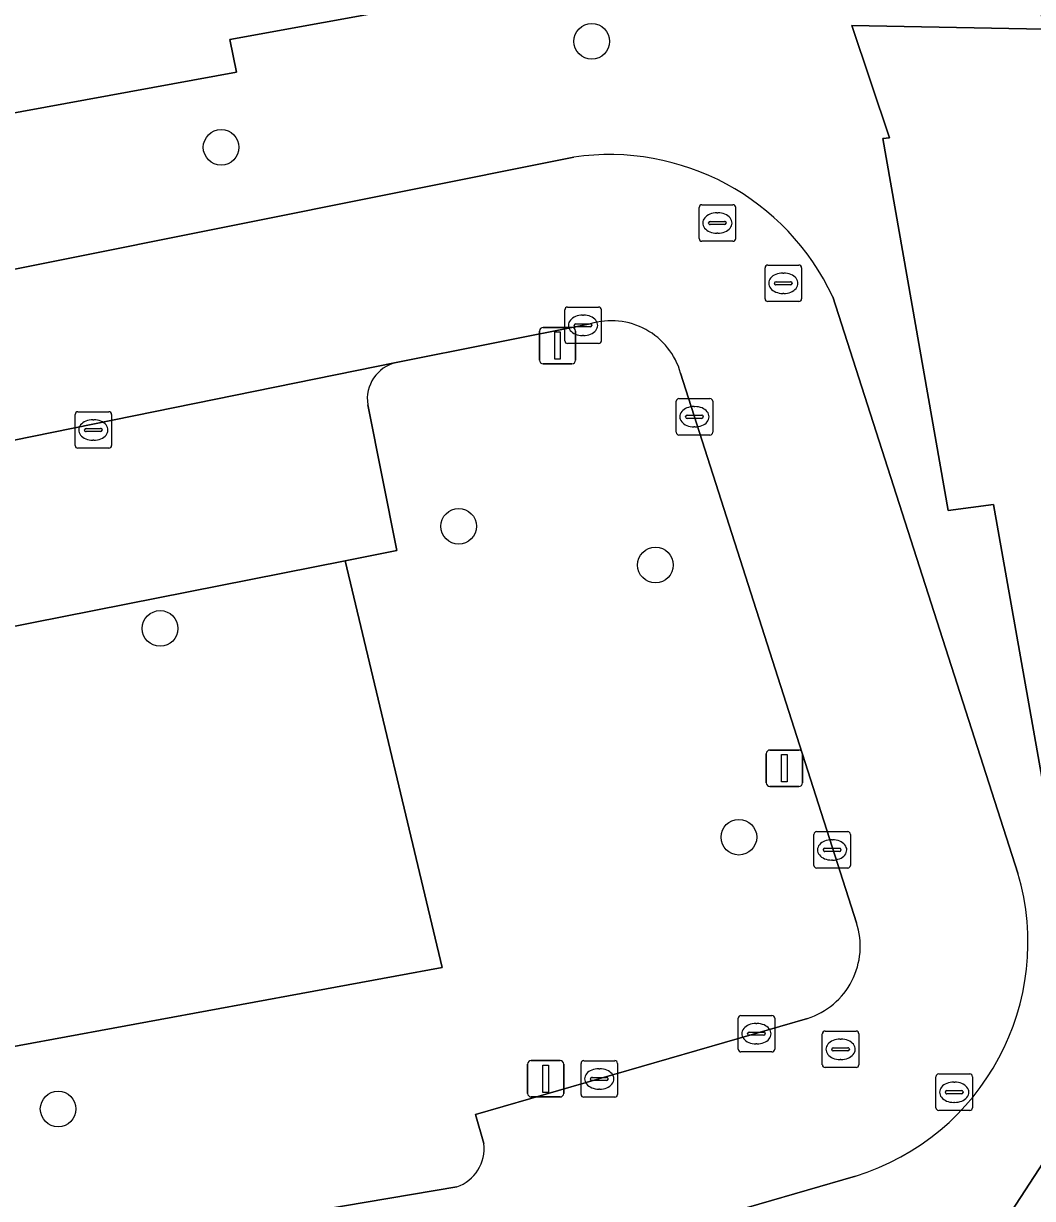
# Model space of a CAD drawing. Extents: x 157793 to 159380, y 380877 to 382313.
# Drawn here: x 158809.4 to 158837.07, y 381542.72 to 381574.95 of the extents above; entities that cross this region are included whole.
import ezdxf

# ---------------------------------------------------------------- set-up
doc = ezdxf.new("R2010")
doc.units = 0
for name, color, linetype in [('IMGEO_Boom', 7, 'Continuous'), ('IMGEO_Erf', 7, 'Continuous'), ('IMGEO_Groenvoorziening', 7, 'Continuous'), ('IMGEO_Kolk', 7, 'Continuous'), ('IMGEO_Lichtmast', 7, 'Continuous'), ('IMGEO_Parkeervlak_open', 7, 'Continuous'), ('IMGEO_Rijbaan_lokaal_open', 7, 'Continuous'), ('IMGEO_Rioolput', 7, 'Continuous'), ('IMGEO_Voetpad_open', 7, 'Continuous')]:
    doc.layers.add(name, color=color, linetype=linetype)

msp = doc.modelspace()

# ---------------------------------------------------------------- linework, layer by layer
at = {"layer": 'IMGEO_Boom'}
for centre in [(158824.982, 381574.46), (158814.821, 381571.553), (158821.334, 381561.158), (158826.728, 381560.095), (158813.147, 381558.356), (158829.016, 381552.63), (158810.352, 381545.175)]:
    msp.add_circle(centre, 0.489, dxfattribs=at)
at = {"layer": 'IMGEO_Erf'}
for points in [[(158791.001, 381568.046), (158791.767, 381567.743), (158802.814, 381569.75), (158802.694, 381570.512), (158808.945, 381571.649), (158808.809, 381572.432), (158815.245, 381573.611), (158815.058, 381574.515), (158825.336, 381576.381)], [(158837.376, 381574.793), (158832.116, 381574.893), (158833.148, 381571.813), (158832.966, 381571.793), (158834.758, 381561.587), (158835.993, 381561.752), (158838.188, 381549.373)], [(158839.772, 381547.41), (158836.485, 381542.353), (158823.125, 381539.982), (158823.106, 381539.67), (158813.844, 381538.037), (158814.288, 381535.398), (158813.155, 381535.207), (158814.196, 381529.017), (158810.553, 381528.403), (158811.605, 381522.15), (158812.62, 381516.12), (158817.408, 381516.926), (158817.986, 381513.495), (158821.307, 381514.07), (158821.804, 381511.121), (158824.045, 381511.479), (158823.991, 381511.732), (158824.927, 381512.846), (158827.69, 381513.233), (158827.823, 381512.336), (158828.134, 381510.225), (158838.701, 381512.102)]]:
    msp.add_lwpolyline(points, dxfattribs=at)
at = {"layer": 'IMGEO_Groenvoorziening'}
for points in [[(158824.943, 381566.71), (158819.623, 381565.651)], [(158832.242, 381550.279), (158827.419, 381565.359)], [(158818.841, 381564.49), (158819.639, 381560.493), (158818.225, 381560.213), (158820.885, 381549.053), (158800.25, 381545.248), (158797.909, 381556.371), (158805.326, 381557.662), (158804.487, 381561.598)], [(158803.563, 381562.389), (158791.783, 381560.021), (158795.761, 381538.706), (158800.926, 381539.597), (158807.08, 381540.633), (158813.232, 381541.674), (158821.282, 381543.037)], [(158822.024, 381544.226), (158821.792, 381545.025), (158830.898, 381547.66)]]:
    msp.add_lwpolyline(points, dxfattribs=at)
msp.add_lwpolyline([(158818.225, 381560.213), (158805.326, 381557.662), (158797.909, 381556.371), (158800.25, 381545.248), (158820.885, 381549.053)], close=True, dxfattribs=at)
for centre, radius, start, end in [((158825.52, 381564.822), 1.974, 15.7743, 106.9886), ((158819.853, 381564.652), 1.025, 102.96, 189.1149), ((158830.269, 381549.637), 2.075, 287.6466, 18.022), ((158820.915, 381544.092), 1.117, 289.1657, 6.9015)]:
    msp.add_arc(centre, radius, start, end, dxfattribs=at)
at = {"layer": 'IMGEO_Kolk'}
for p, q in [((158824.319, 381567.171), (158825.171, 381567.171)), ((158824.244, 381566.245), (158824.244, 381567.097)), ((158824.732, 381566.951), (158824.757, 381566.951)), ((158825.245, 381567.097), (158825.245, 381566.245)), ((158824.503, 381566.665), (158824.503, 381566.677)), ((158824.941, 381566.628), (158824.543, 381566.628)), ((158824.546, 381566.714), (158824.944, 381566.714)), ((158824.987, 381566.677), (158824.987, 381566.665)), ((158824.755, 381566.391), (158824.73, 381566.391)), ((158825.171, 381566.171), (158824.319, 381566.171)), ((158827.297, 381563.736), (158827.297, 381564.588)), ((158827.372, 381564.662), (158828.224, 381564.662)), ((158828.298, 381564.588), (158828.298, 381563.736)), ((158810.892, 381564.3), (158811.744, 381564.3)), ((158827.785, 381564.442), (158827.81, 381564.442)), ((158810.817, 381563.374), (158810.817, 381564.226)), ((158811.305, 381564.08), (158811.33, 381564.08)), ((158811.818, 381564.226), (158811.818, 381563.374)), ((158827.556, 381564.156), (158827.556, 381564.168)), ((158827.994, 381564.119), (158827.596, 381564.119)), ((158827.599, 381564.205), (158827.997, 381564.205)), ((158828.04, 381564.168), (158828.04, 381564.156)), ((158811.076, 381563.794), (158811.076, 381563.806)), ((158811.514, 381563.757), (158811.116, 381563.757)), ((158811.119, 381563.843), (158811.517, 381563.843)), ((158811.56, 381563.806), (158811.56, 381563.794)), ((158828.224, 381563.662), (158827.372, 381563.662)), ((158827.808, 381563.882), (158827.783, 381563.882)), ((158811.744, 381563.3), (158810.892, 381563.3)), ((158811.328, 381563.52), (158811.303, 381563.52)), ((158831.073, 381551.856), (158831.073, 381552.708)), ((158831.148, 381552.782), (158832, 381552.782)), ((158832.074, 381552.708), (158832.074, 381551.856)), ((158831.561, 381552.562), (158831.586, 381552.562)), ((158831.332, 381552.276), (158831.332, 381552.288)), ((158831.77, 381552.239), (158831.372, 381552.239)), ((158831.375, 381552.325), (158831.773, 381552.325)), ((158831.816, 381552.288), (158831.816, 381552.276)), ((158832, 381551.782), (158831.148, 381551.782)), ((158831.584, 381552.002), (158831.559, 381552.002)), ((158828.997, 381546.813), (158828.997, 381547.665)), ((158829.072, 381547.739), (158829.924, 381547.739)), ((158829.485, 381547.519), (158829.51, 381547.519)), ((158829.998, 381547.665), (158829.998, 381546.813)), ((158829.256, 381547.233), (158829.256, 381547.245)), ((158829.694, 381547.196), (158829.296, 381547.196)), ((158829.299, 381547.282), (158829.697, 381547.282)), ((158829.74, 381547.245), (158829.74, 381547.233)), ((158829.508, 381546.959), (158829.483, 381546.959)), ((158829.924, 381546.739), (158829.072, 381546.739)), ((158824.688, 381545.574), (158824.688, 381546.426)), ((158824.763, 381546.5), (158825.615, 381546.5)), ((158825.176, 381546.28), (158825.201, 381546.28)), ((158825.689, 381546.426), (158825.689, 381545.574)), ((158824.947, 381545.994), (158824.947, 381546.006)), ((158825.385, 381545.957), (158824.987, 381545.957)), ((158824.99, 381546.043), (158825.388, 381546.043)), ((158825.431, 381546.006), (158825.431, 381545.994)), ((158825.199, 381545.72), (158825.174, 381545.72)), ((158825.615, 381545.5), (158824.763, 381545.5))]:
    msp.add_line(p, q, dxfattribs=at)
for points in [[(158824.319, 381567.171), (158825.171, 381567.171)], [(158824.244, 381566.245), (158824.244, 381567.097)], [(158825.245, 381567.097), (158825.245, 381566.245)], [(158825.171, 381566.171), (158824.319, 381566.171)], [(158827.297, 381563.736), (158827.297, 381564.588)], [(158827.372, 381564.662), (158828.224, 381564.662)], [(158828.298, 381564.588), (158828.298, 381563.736)], [(158810.892, 381564.3), (158811.744, 381564.3)], [(158810.817, 381563.374), (158810.817, 381564.226)], [(158811.818, 381564.226), (158811.818, 381563.374)], [(158828.224, 381563.662), (158827.372, 381563.662)], [(158811.744, 381563.3), (158810.892, 381563.3)], [(158831.073, 381551.856), (158831.073, 381552.708)], [(158831.148, 381552.782), (158832, 381552.782)], [(158832.074, 381552.708), (158832.074, 381551.856)], [(158832, 381551.782), (158831.148, 381551.782)], [(158828.997, 381546.813), (158828.997, 381547.665)], [(158829.072, 381547.739), (158829.924, 381547.739)], [(158829.998, 381547.665), (158829.998, 381546.813)], [(158829.924, 381546.739), (158829.072, 381546.739)], [(158824.688, 381545.574), (158824.688, 381546.426)], [(158824.763, 381546.5), (158825.615, 381546.5)], [(158825.689, 381546.426), (158825.689, 381545.574)], [(158825.615, 381545.5), (158824.763, 381545.5)]]:
    msp.add_lwpolyline(points, dxfattribs=at)
for centre, radius, start, end in [((158824.321, 381567.095), 0.0765, 91.552, 178.448), ((158824.321, 381567.095), 0.0765, 91.552, 178.448), ((158825.169, 381567.095), 0.0765, 1.552, 88.448), ((158825.169, 381567.095), 0.0765, 1.552, 88.448), ((158824.543, 381566.674), 0.0403, 85.8775, 175.7526), ((158824.54, 381566.664), 0.0366, 178.938, 274.7102), ((158824.944, 381566.671), 0.043, 264.8664, 352.4533), ((158824.948, 381566.676), 0.0386, 1.7309, 96.639), ((158824.321, 381566.247), 0.0765, 181.552, 268.448), ((158824.321, 381566.247), 0.0765, 181.552, 268.448), ((158825.169, 381566.247), 0.0765, 271.552, 358.448), ((158825.169, 381566.247), 0.0765, 271.552, 358.448), ((158827.374, 381564.586), 0.0765, 91.552, 178.448), ((158827.374, 381564.586), 0.0765, 91.552, 178.448), ((158828.222, 381564.586), 0.0765, 1.552, 88.448), ((158828.222, 381564.586), 0.0765, 1.552, 88.448), ((158810.894, 381564.224), 0.0765, 91.552, 178.448), ((158810.894, 381564.224), 0.0765, 91.552, 178.448), ((158811.742, 381564.224), 0.0765, 1.552, 88.448), ((158811.742, 381564.224), 0.0765, 1.552, 88.448), ((158827.596, 381564.165), 0.0403, 85.8775, 175.7526), ((158827.593, 381564.155), 0.0366, 178.938, 274.7102), ((158827.997, 381564.162), 0.043, 264.8664, 352.4533), ((158828.001, 381564.167), 0.0386, 1.7309, 96.639), ((158811.116, 381563.803), 0.0403, 85.8775, 175.7526), ((158811.113, 381563.793), 0.0366, 178.938, 274.7102), ((158811.517, 381563.8), 0.043, 264.8664, 352.4533), ((158811.521, 381563.805), 0.0386, 1.7309, 96.639), ((158827.374, 381563.738), 0.0765, 181.552, 268.448), ((158827.374, 381563.738), 0.0765, 181.552, 268.448), ((158828.222, 381563.738), 0.0765, 271.552, 358.448), ((158828.222, 381563.738), 0.0765, 271.552, 358.448), ((158810.894, 381563.376), 0.0765, 181.552, 268.448), ((158810.894, 381563.376), 0.0765, 181.552, 268.448), ((158811.742, 381563.376), 0.0765, 271.552, 358.448), ((158811.742, 381563.376), 0.0765, 271.552, 358.448), ((158831.15, 381552.706), 0.0765, 91.552, 178.448), ((158831.15, 381552.706), 0.0765, 91.552, 178.448), ((158831.998, 381552.706), 0.0765, 1.552, 88.448), ((158831.998, 381552.706), 0.0765, 1.552, 88.448), ((158831.372, 381552.285), 0.0403, 85.8775, 175.7526), ((158831.369, 381552.275), 0.0366, 178.938, 274.7102), ((158831.773, 381552.282), 0.043, 264.8664, 352.4533), ((158831.777, 381552.287), 0.0386, 1.7309, 96.639), ((158831.15, 381551.858), 0.0765, 181.552, 268.448), ((158831.15, 381551.858), 0.0765, 181.552, 268.448), ((158831.998, 381551.858), 0.0765, 271.552, 358.448), ((158831.998, 381551.858), 0.0765, 271.552, 358.448), ((158829.074, 381547.663), 0.0765, 91.552, 178.448), ((158829.074, 381547.663), 0.0765, 91.552, 178.448), ((158829.922, 381547.663), 0.0765, 1.552, 88.448), ((158829.922, 381547.663), 0.0765, 1.552, 88.448), ((158829.296, 381547.242), 0.0403, 85.8775, 175.7526), ((158829.293, 381547.232), 0.0366, 178.938, 274.7102), ((158829.697, 381547.239), 0.043, 264.8664, 352.4533), ((158829.701, 381547.244), 0.0386, 1.7309, 96.639), ((158829.074, 381546.815), 0.0765, 181.552, 268.448), ((158829.074, 381546.815), 0.0765, 181.552, 268.448), ((158829.922, 381546.815), 0.0765, 271.552, 358.448), ((158829.922, 381546.815), 0.0765, 271.552, 358.448), ((158824.765, 381546.424), 0.0765, 91.552, 178.448), ((158824.765, 381546.424), 0.0765, 91.552, 178.448), ((158825.613, 381546.424), 0.0765, 1.552, 88.448), ((158825.613, 381546.424), 0.0765, 1.552, 88.448), ((158824.987, 381546.003), 0.0403, 85.8775, 175.7526), ((158824.984, 381545.993), 0.0366, 178.938, 274.7102), ((158825.388, 381546), 0.043, 264.8664, 352.4533), ((158825.392, 381546.005), 0.0386, 1.7309, 96.639), ((158824.765, 381545.576), 0.0765, 181.552, 268.448), ((158824.765, 381545.576), 0.0765, 181.552, 268.448), ((158825.613, 381545.576), 0.0765, 271.552, 358.448), ((158825.613, 381545.576), 0.0765, 271.552, 358.448)]:
    msp.add_arc(centre, radius, start, end, dxfattribs=at)
for centre, major_axis, ratio, start_param, end_param in [((158824.731, 381566.671), (-0.387, 0.002), 0.722429, 4.712389, 7.853982), ((158824.756, 381566.671), (-0.39, 0.002), 0.717154, 1.570796, 4.712389), ((158827.784, 381564.162), (-0.387, 0.002), 0.722429, 4.712389, 7.853982), ((158827.809, 381564.162), (-0.39, 0.002), 0.717154, 1.570796, 4.712389), ((158811.304, 381563.8), (-0.387, 0.002), 0.722429, 4.712389, 7.853982), ((158811.329, 381563.8), (-0.39, 0.002), 0.717154, 1.570796, 4.712389), ((158831.56, 381552.282), (-0.387, 0.002), 0.722429, 4.712389, 7.853982), ((158831.585, 381552.282), (-0.39, 0.002), 0.717154, 1.570796, 4.712389), ((158829.484, 381547.239), (-0.387, 0.002), 0.722429, 4.712389, 7.853982), ((158829.509, 381547.239), (-0.39, 0.002), 0.717154, 1.570796, 4.712389), ((158825.175, 381546), (-0.387, 0.002), 0.722429, 4.712389, 7.853982), ((158825.2, 381546), (-0.39, 0.002), 0.717154, 1.570796, 4.712389)]:
    msp.add_ellipse(centre, major_axis=major_axis, ratio=ratio, start_param=start_param, end_param=end_param, dxfattribs=at)
at = {"layer": 'IMGEO_Lichtmast'}
for p, q in [((158823.649, 381566.614), (158824.439, 381566.614)), ((158824.439, 381566.614), (158823.649, 381566.614)), ((158823.549, 381565.714), (158823.549, 381566.514)), ((158823.549, 381566.514), (158823.549, 381565.714)), ((158824.539, 381566.514), (158824.539, 381565.714)), ((158824.539, 381565.714), (158824.539, 381566.514)), ((158824.439, 381565.614), (158823.649, 381565.614)), ((158823.649, 381565.614), (158824.439, 381565.614)), ((158829.769, 381554.121), (158829.769, 381554.921)), ((158829.769, 381554.921), (158829.769, 381554.121)), ((158829.869, 381555.021), (158830.659, 381555.021)), ((158830.659, 381555.021), (158829.869, 381555.021)), ((158830.759, 381554.921), (158830.759, 381554.121)), ((158830.759, 381554.121), (158830.759, 381554.921)), ((158830.659, 381554.021), (158829.869, 381554.021)), ((158829.869, 381554.021), (158830.659, 381554.021)), ((158823.224, 381545.604), (158823.224, 381546.404)), ((158823.224, 381546.404), (158823.224, 381545.604)), ((158823.324, 381546.504), (158824.114, 381546.504)), ((158824.114, 381546.504), (158823.324, 381546.504)), ((158824.214, 381546.404), (158824.214, 381545.604)), ((158824.214, 381545.604), (158824.214, 381546.404)), ((158824.114, 381545.504), (158823.324, 381545.504)), ((158823.324, 381545.504), (158824.114, 381545.504))]:
    msp.add_line(p, q, dxfattribs=at)
for points in [[(158823.969, 381566.489), (158824.119, 381566.489), (158824.119, 381565.739), (158823.969, 381565.739), (158823.969, 381566.489)], [(158830.189, 381554.896), (158830.339, 381554.896), (158830.339, 381554.146), (158830.189, 381554.146), (158830.189, 381554.896)], [(158823.644, 381546.379), (158823.794, 381546.379), (158823.794, 381545.629), (158823.644, 381545.629), (158823.644, 381546.379)]]:
    msp.add_lwpolyline(points, dxfattribs=at)
for centre, start, end in [((158823.649, 381566.514), 90, 180), ((158823.649, 381566.514), 90, 180), ((158824.439, 381566.514), 0, 90), ((158824.439, 381566.514), 360, 90), ((158823.649, 381565.714), 180, 270), ((158823.649, 381565.714), 180, 270), ((158824.439, 381565.714), 270, 0), ((158824.439, 381565.714), 270, 0), ((158829.869, 381554.921), 90, 180), ((158829.869, 381554.921), 90, 180), ((158830.659, 381554.921), 0, 90), ((158830.659, 381554.921), 360, 90), ((158829.869, 381554.121), 180, 270), ((158829.869, 381554.121), 180, 270), ((158830.659, 381554.121), 270, 0), ((158830.659, 381554.121), 270, 0), ((158823.324, 381546.404), 90, 180), ((158823.324, 381546.404), 90, 180), ((158824.114, 381546.404), 0, 90), ((158824.114, 381546.404), 360, 90), ((158823.324, 381545.604), 180, 270), ((158823.324, 381545.604), 180, 270), ((158824.114, 381545.604), 270, 0), ((158824.114, 381545.604), 270, 0)]:
    msp.add_arc(centre, 0.1, start, end, dxfattribs=at)
at = {"layer": 'IMGEO_Parkeervlak_open'}
for points in [[(158819.623, 381565.651), (158803.563, 381562.389)], [(158804.487, 381561.598), (158805.326, 381557.662), (158818.225, 381560.213), (158819.639, 381560.493), (158818.841, 381564.49)]]:
    msp.add_lwpolyline(points, dxfattribs=at)
msp.add_arc((158819.853, 381564.652), 1.025, 102.96, 189.1149, dxfattribs=at)
at = {"layer": 'IMGEO_Rijbaan_lokaal_open'}
for points in [[(158824.487, 381571.282), (158790.962, 381564.564), (158791.783, 381560.021), (158803.563, 381562.389), (158819.623, 381565.651), (158824.943, 381566.71)], [(158836.667, 381551.645), (158831.588, 381567.45)], [(158827.419, 381565.359), (158832.242, 381550.279)], [(158830.898, 381547.66), (158821.792, 381545.025), (158822.024, 381544.226)], [(158821.282, 381543.037), (158813.232, 381541.674), (158813.844, 381538.037), (158823.106, 381539.67), (158823.125, 381539.982), (158822.941, 381540.643), (158832.213, 381543.335)]]:
    msp.add_lwpolyline(points, dxfattribs=at)
for centre, radius, start, end in [((158825.471, 381564.61), 6.744, 24.9045, 98.3891), ((158825.52, 381564.822), 1.974, 15.7743, 106.9886), ((158830.239, 381549.741), 6.703, 287.1217, 16.4974), ((158830.269, 381549.637), 2.075, 287.6466, 18.022), ((158820.915, 381544.092), 1.117, 289.1657, 6.9015)]:
    msp.add_arc(centre, radius, start, end, dxfattribs=at)
at = {"layer": 'IMGEO_Rioolput'}
for p, q in [((158827.927, 381569.051), (158827.927, 381569.903)), ((158828.002, 381569.977), (158828.854, 381569.977)), ((158828.415, 381569.757), (158828.44, 381569.757)), ((158828.928, 381569.903), (158828.928, 381569.051)), ((158828.186, 381569.471), (158828.186, 381569.483)), ((158828.624, 381569.434), (158828.226, 381569.434)), ((158828.229, 381569.52), (158828.627, 381569.52)), ((158828.67, 381569.483), (158828.67, 381569.471)), ((158828.438, 381569.197), (158828.413, 381569.197)), ((158828.854, 381568.977), (158828.002, 381568.977)), ((158829.734, 381567.398), (158829.734, 381568.25)), ((158829.809, 381568.324), (158830.661, 381568.324)), ((158830.735, 381568.25), (158830.735, 381567.398)), ((158829.993, 381567.818), (158829.993, 381567.83)), ((158830.036, 381567.867), (158830.434, 381567.867)), ((158830.222, 381568.104), (158830.247, 381568.104)), ((158830.477, 381567.83), (158830.477, 381567.818)), ((158830.431, 381567.781), (158830.033, 381567.781)), ((158830.245, 381567.544), (158830.22, 381567.544)), ((158830.661, 381567.324), (158829.809, 381567.324)), ((158831.304, 381546.386), (158831.304, 381547.238)), ((158831.379, 381547.312), (158832.231, 381547.312)), ((158832.305, 381547.238), (158832.305, 381546.386)), ((158831.792, 381547.092), (158831.817, 381547.092)), ((158831.563, 381546.806), (158831.563, 381546.818)), ((158832.001, 381546.769), (158831.603, 381546.769)), ((158831.606, 381546.855), (158832.004, 381546.855)), ((158832.047, 381546.818), (158832.047, 381546.806)), ((158832.231, 381546.312), (158831.379, 381546.312)), ((158831.815, 381546.532), (158831.79, 381546.532)), ((158834.42, 381545.209), (158834.42, 381546.061)), ((158834.495, 381546.135), (158835.347, 381546.135)), ((158834.908, 381545.915), (158834.933, 381545.915)), ((158835.421, 381546.061), (158835.421, 381545.209)), ((158834.679, 381545.629), (158834.679, 381545.641)), ((158835.117, 381545.592), (158834.719, 381545.592)), ((158834.722, 381545.678), (158835.12, 381545.678)), ((158835.163, 381545.641), (158835.163, 381545.629)), ((158834.931, 381545.355), (158834.906, 381545.355)), ((158835.347, 381545.135), (158834.495, 381545.135))]:
    msp.add_line(p, q, dxfattribs=at)
for points in [[(158827.927, 381569.051), (158827.927, 381569.903)], [(158828.002, 381569.977), (158828.854, 381569.977)], [(158828.928, 381569.903), (158828.928, 381569.051)], [(158828.854, 381568.977), (158828.002, 381568.977)], [(158829.734, 381567.398), (158829.734, 381568.25)], [(158829.809, 381568.324), (158830.661, 381568.324)], [(158830.735, 381568.25), (158830.735, 381567.398)], [(158830.661, 381567.324), (158829.809, 381567.324)], [(158831.304, 381546.386), (158831.304, 381547.238)], [(158831.379, 381547.312), (158832.231, 381547.312)], [(158832.305, 381547.238), (158832.305, 381546.386)], [(158832.231, 381546.312), (158831.379, 381546.312)], [(158834.42, 381545.209), (158834.42, 381546.061)], [(158834.495, 381546.135), (158835.347, 381546.135)], [(158835.421, 381546.061), (158835.421, 381545.209)], [(158835.347, 381545.135), (158834.495, 381545.135)]]:
    msp.add_lwpolyline(points, dxfattribs=at)
for centre, radius, start, end in [((158828.004, 381569.901), 0.0765, 91.552, 178.448), ((158828.004, 381569.901), 0.0765, 91.552, 178.448), ((158828.852, 381569.901), 0.0765, 1.552, 88.448), ((158828.852, 381569.901), 0.0765, 1.552, 88.448), ((158828.226, 381569.48), 0.0403, 85.8775, 175.7526), ((158828.223, 381569.47), 0.0366, 178.938, 274.7102), ((158828.627, 381569.477), 0.043, 264.8664, 352.4533), ((158828.631, 381569.482), 0.0386, 1.7309, 96.639), ((158828.004, 381569.053), 0.0765, 181.552, 268.448), ((158828.004, 381569.053), 0.0765, 181.552, 268.448), ((158828.852, 381569.053), 0.0765, 271.552, 358.448), ((158828.852, 381569.053), 0.0765, 271.552, 358.448), ((158829.811, 381568.248), 0.0765, 91.552, 178.448), ((158829.811, 381568.248), 0.0765, 91.552, 178.448), ((158830.659, 381568.248), 0.0765, 1.552, 88.448), ((158830.659, 381568.248), 0.0765, 1.552, 88.448), ((158830.033, 381567.827), 0.0403, 85.8775, 175.7526), ((158830.03, 381567.817), 0.0366, 178.938, 274.7102), ((158830.434, 381567.824), 0.043, 264.8664, 352.4533), ((158830.438, 381567.829), 0.0386, 1.7309, 96.639), ((158829.811, 381567.4), 0.0765, 181.552, 268.448), ((158829.811, 381567.4), 0.0765, 181.552, 268.448), ((158830.659, 381567.4), 0.0765, 271.552, 358.448), ((158830.659, 381567.4), 0.0765, 271.552, 358.448), ((158831.381, 381547.236), 0.0765, 91.552, 178.448), ((158831.381, 381547.236), 0.0765, 91.552, 178.448), ((158832.229, 381547.236), 0.0765, 1.552, 88.448), ((158832.229, 381547.236), 0.0765, 1.552, 88.448), ((158831.603, 381546.815), 0.0403, 85.8775, 175.7526), ((158831.6, 381546.805), 0.0366, 178.938, 274.7102), ((158832.004, 381546.812), 0.043, 264.8664, 352.4533), ((158832.008, 381546.817), 0.0386, 1.7309, 96.639), ((158831.381, 381546.388), 0.0765, 181.552, 268.448), ((158831.381, 381546.388), 0.0765, 181.552, 268.448), ((158832.229, 381546.388), 0.0765, 271.552, 358.448), ((158832.229, 381546.388), 0.0765, 271.552, 358.448), ((158834.497, 381546.059), 0.0765, 91.552, 178.448), ((158834.497, 381546.059), 0.0765, 91.552, 178.448), ((158835.345, 381546.059), 0.0765, 1.552, 88.448), ((158835.345, 381546.059), 0.0765, 1.552, 88.448), ((158834.719, 381545.638), 0.0403, 85.8775, 175.7526), ((158834.716, 381545.628), 0.0366, 178.938, 274.7102), ((158835.12, 381545.635), 0.043, 264.8664, 352.4533), ((158835.124, 381545.64), 0.0386, 1.7309, 96.639), ((158834.497, 381545.211), 0.0765, 181.552, 268.448), ((158834.497, 381545.211), 0.0765, 181.552, 268.448), ((158835.345, 381545.211), 0.0765, 271.552, 358.448), ((158835.345, 381545.211), 0.0765, 271.552, 358.448)]:
    msp.add_arc(centre, radius, start, end, dxfattribs=at)
for centre, major_axis, ratio, start_param, end_param in [((158828.414, 381569.477), (-0.387, 0.002), 0.722429, 4.712389, 7.853982), ((158828.439, 381569.477), (-0.39, 0.002), 0.717154, 1.570796, 4.712389), ((158830.221, 381567.824), (-0.387, 0.002), 0.722429, 4.712389, 7.853982), ((158830.246, 381567.824), (-0.39, 0.002), 0.717154, 1.570796, 4.712389), ((158831.791, 381546.812), (-0.387, 0.002), 0.722429, 4.712389, 7.853982), ((158831.816, 381546.812), (-0.39, 0.002), 0.717154, 1.570796, 4.712389), ((158834.907, 381545.635), (-0.387, 0.002), 0.722429, 4.712389, 7.853982), ((158834.932, 381545.635), (-0.39, 0.002), 0.717154, 1.570796, 4.712389)]:
    msp.add_ellipse(centre, major_axis=major_axis, ratio=ratio, start_param=start_param, end_param=end_param, dxfattribs=at)
at = {"layer": 'IMGEO_Voetpad_open'}
for points in [[(158837.329, 381575.064), (158836.79, 381578.185), (158836.894, 381578.203), (158836.578, 381579.686), (158836.409, 381581.959), (158832.971, 381581.354), (158832.742, 381581.314), (158832.72, 381581.441), (158832.542, 381581.409), (158832.601, 381580.875), (158830.725, 381580.531), (158830.809, 381580.058), (158826.88, 381579.32), (158827.026, 381578.763), (158825.336, 381576.381), (158815.058, 381574.515), (158815.245, 381573.611), (158808.809, 381572.432), (158808.945, 381571.649), (158802.694, 381570.512), (158802.814, 381569.75), (158791.767, 381567.743), (158791.001, 381568.046)], [(158838.188, 381549.373), (158835.993, 381561.752), (158834.758, 381561.587), (158832.966, 381571.793), (158833.148, 381571.813), (158832.116, 381574.893), (158837.376, 381574.793)], [(158790.962, 381564.564), (158824.487, 381571.282)], [(158831.588, 381567.45), (158836.667, 381551.645)], [(158832.213, 381543.335), (158822.941, 381540.643), (158823.125, 381539.982), (158836.485, 381542.353), (158839.772, 381547.41)]]:
    msp.add_lwpolyline(points, dxfattribs=at)
for centre, radius, start, end in [((158825.471, 381564.61), 6.744, 24.9045, 98.3891), ((158830.239, 381549.741), 6.703, 287.1217, 16.4974)]:
    msp.add_arc(centre, radius, start, end, dxfattribs=at)

doc.saveas('drawing.dxf')
